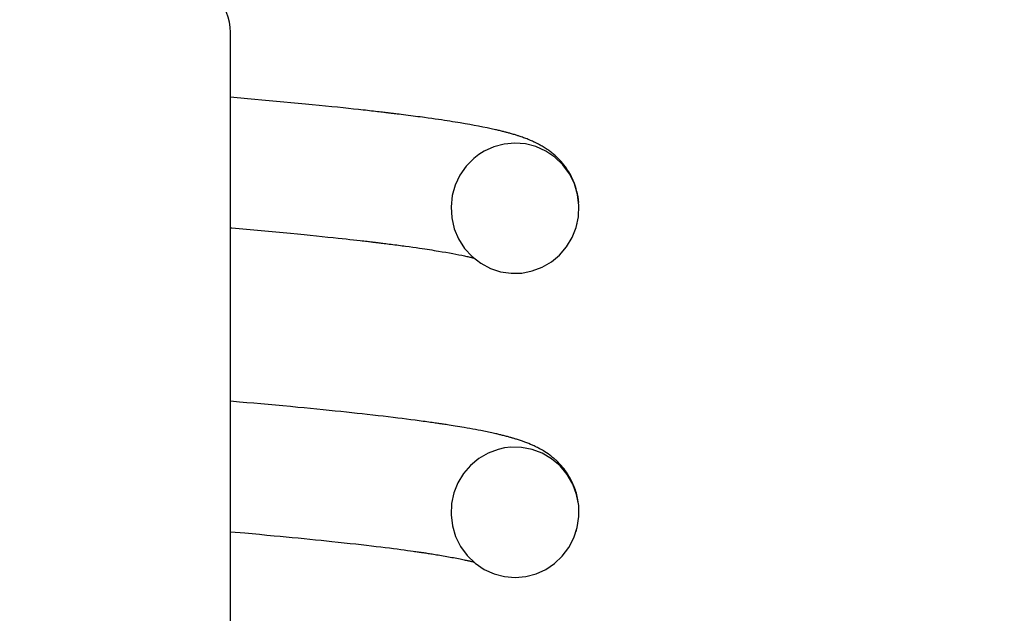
# Model space of a CAD drawing. Extents: x -169 to 2224, y 0 to 2796.
# Tile 274 of 530: x 1603.07 to 1603.675, y 972.925 to 973.29. Entities that reach past the tile are written whole.
import ezdxf

# ---------------------------------------------------------------- set-up
doc = ezdxf.new("R2010")
doc.units = 0
doc.header["$MEASUREMENT"] = 0
doc.header["$PDSIZE"] = 1
doc.layers.get('DEFPOINTS').update_dxf_attribs({"linetype": 'CONTINUOUS'})
doc.layers.add('DIM', color=3, linetype='CONTINUOUS')
doc.layers.add('SPILL-BUCKET', color=1, linetype='CONTINUOUS')
doc.styles.add('SIMPLEX', font='simplex')
doc.dimstyles.new('DIM64', dxfattribs={"dimscale": 64, "dimtxt": 0.09375, "dimasz": 0.09375, "dimexe": 0.0625, "dimexo": 0.0625, "dimgap": 0.046875, "dimtad": 1, "dimdec": 4, "dimzin": 3, "dimdsep": 46, "dimlunit": 4, "dimtxsty": 'SIMPLEX', "dimcen": 0, "dimclrd": 256, "dimclre": 256, "dimclrt": 256, "dimadec": 0, "dimazin": 0, "dimtfac": 1, "dimtdec": 4, "dimtmove": 0, "dimatfit": 3, "dimfxl": 1, "dimfrac": 2, "dimtolj": 1, "dimtzin": 0, "dimarcsym": 0})

# ---------------------------------------------------------------- blocks, each defined once
blk = doc.blocks.new('*D48')
at = {"layer": 'DEFPOINTS', "color": 0, "transparency": 16777216}
for p in [(2031.77254, 978.29596), (1368.54722, 978.01471), (2031.77254, 700.52328)]:
    blk.add_point(p, dxfattribs=at)
at = {"layer": 'DIM', "lineweight": -2, "transparency": 16777216}
for p, q in [((2031.77254, 974.29596), (2031.77254, 696.52328)), ((1368.54722, 974.01471), (1368.54722, 696.52328)), ((1374.54722, 700.52328), (2025.77254, 700.52328))]:
    blk.add_line(p, q, dxfattribs=at)
at = {"layer": 'DIM', "transparency": 16777216}
for points in [[(1374.54722, 701.52328), (1374.54722, 699.52328), (1368.54722, 700.52328)], [(2025.77254, 701.52328), (2025.77254, 699.52328), (2031.77254, 700.52328)]]:
    blk.add_solid(points, dxfattribs=at)
at = {"layer": 'DIM', "transparency": 16777216, "insert": (1700.15988, 708.09471), "char_height": 6, "attachment_point": 5, "style": 'SIMPLEX'}
blk.add_mtext('\\A1;55\'-3 1/4" (F.V. TANK SLAB)', dxfattribs=at)

msp = doc.modelspace()

# ---------------------------------------------------------------- linework, layer by layer
at = {"layer": 'SPILL-BUCKET', "color": 7, "linetype": 'Continuous'}
for p, q in [((1603.19948, 971.7722), (1603.19948, 973.28267)), ((1603.20994, 973.2418), (1603.19948, 973.24271)), ((1603.2144, 973.24141), (1603.20994, 973.2418)), ((1603.21882, 973.24101), (1603.2144, 973.24141)), ((1603.2233, 973.24061), (1603.21882, 973.24101)), ((1603.22774, 973.2402), (1603.2233, 973.24061)), ((1603.23223, 973.23979), (1603.22774, 973.2402)), ((1603.23667, 973.23937), (1603.23223, 973.23979)), ((1603.24113, 973.23895), (1603.23667, 973.23937)), ((1603.24553, 973.23853), (1603.24113, 973.23895)), ((1603.24977, 973.23812), (1603.24553, 973.23853)), ((1603.25396, 973.2377), (1603.24977, 973.23812)), ((1603.25785, 973.23732), (1603.25396, 973.2377)), ((1603.26169, 973.23693), (1603.25785, 973.23732)), ((1603.26524, 973.23656), (1603.26169, 973.23693)), ((1603.26875, 973.2362), (1603.26524, 973.23656)), ((1603.27199, 973.23585), (1603.26875, 973.2362)), ((1603.27519, 973.23551), (1603.27199, 973.23585)), ((1603.27813, 973.23519), (1603.27519, 973.23551)), ((1603.28104, 973.23487), (1603.27813, 973.23519)), ((1603.28238, 973.23472), (1603.28104, 973.23487)), ((1603.28371, 973.23457), (1603.28238, 973.23472)), ((1603.28499, 973.23443), (1603.28371, 973.23457)), ((1603.28626, 973.23429), (1603.28499, 973.23443)), ((1603.28747, 973.23415), (1603.28626, 973.23429)), ((1603.28867, 973.23401), (1603.28747, 973.23415)), ((1603.28981, 973.23388), (1603.28867, 973.23401)), ((1603.29093, 973.23375), (1603.28981, 973.23388)), ((1603.29191, 973.23364), (1603.29093, 973.23375)), ((1603.29288, 973.23353), (1603.29191, 973.23364)), ((1603.29369, 973.23343), (1603.29288, 973.23353)), ((1603.29449, 973.23334), (1603.29369, 973.23343)), ((1603.29513, 973.23326), (1603.29449, 973.23334)), ((1603.29577, 973.23319), (1603.29513, 973.23326)), ((1603.29609, 973.23315), (1603.29577, 973.23319)), ((1603.29642, 973.23311), (1603.29609, 973.23315)), ((1603.29673, 973.23307), (1603.29642, 973.23311)), ((1603.29704, 973.23304), (1603.29673, 973.23307)), ((1603.29748, 973.23298), (1603.29704, 973.23304)), ((1603.29791, 973.23293), (1603.29748, 973.23298)), ((1603.29848, 973.23286), (1603.29791, 973.23293)), ((1603.29904, 973.23279), (1603.29848, 973.23286)), ((1603.29973, 973.23271), (1603.29904, 973.23279)), ((1603.30041, 973.23263), (1603.29973, 973.23271)), ((1603.30122, 973.23253), (1603.30041, 973.23263)), ((1603.30203, 973.23243), (1603.30122, 973.23253)), ((1603.30323, 973.23228), (1603.30203, 973.23243)), ((1603.30443, 973.23213), (1603.30323, 973.23228)), ((1603.30582, 973.23196), (1603.30443, 973.23213)), ((1603.3072, 973.23178), (1603.30582, 973.23196)), ((1603.30874, 973.23159), (1603.3072, 973.23178)), ((1603.31027, 973.23139), (1603.30874, 973.23159)), ((1603.31177, 973.2312), (1603.31027, 973.23139)), ((1603.31326, 973.231), (1603.31177, 973.2312)), ((1603.31469, 973.23081), (1603.31326, 973.231)), ((1603.31611, 973.23062), (1603.31469, 973.23081)), ((1603.31746, 973.23044), (1603.31611, 973.23062)), ((1603.3188, 973.23026), (1603.31746, 973.23044)), ((1603.32106, 973.22994), (1603.3188, 973.23026)), ((1603.32328, 973.22963), (1603.32106, 973.22994)), ((1603.32532, 973.22934), (1603.32328, 973.22963)), ((1603.32733, 973.22905), (1603.32532, 973.22934)), ((1603.32918, 973.22878), (1603.32733, 973.22905)), ((1603.331, 973.22851), (1603.32918, 973.22878)), ((1603.33268, 973.22825), (1603.331, 973.22851)), ((1603.33434, 973.22799), (1603.33268, 973.22825)), ((1603.33598, 973.22773), (1603.33434, 973.22799)), ((1603.33759, 973.22748), (1603.33598, 973.22773)), ((1603.33918, 973.22722), (1603.33759, 973.22748)), ((1603.34075, 973.22696), (1603.33918, 973.22722)), ((1603.34369, 973.22646), (1603.34075, 973.22696)), ((1603.34655, 973.22596), (1603.34369, 973.22646)), ((1603.34933, 973.22546), (1603.34655, 973.22596)), ((1603.35203, 973.22495), (1603.34933, 973.22546)), ((1603.35468, 973.22443), (1603.35203, 973.22495)), ((1603.35725, 973.22391), (1603.35468, 973.22443)), ((1603.35981, 973.22336), (1603.35725, 973.22391)), ((1603.36231, 973.22281), (1603.35981, 973.22336)), ((1603.36296, 973.22266), (1603.36231, 973.22281)), ((1603.3636, 973.22251), (1603.36296, 973.22266)), ((1603.36425, 973.22236), (1603.3636, 973.22251)), ((1603.36489, 973.22221), (1603.36425, 973.22236)), ((1603.36552, 973.22205), (1603.36489, 973.22221)), ((1603.36615, 973.2219), (1603.36552, 973.22205)), ((1603.36672, 973.22176), (1603.36615, 973.2219)), ((1603.36728, 973.22162), (1603.36672, 973.22176)), ((1603.36778, 973.22149), (1603.36728, 973.22162)), ((1603.36829, 973.22136), (1603.36778, 973.22149)), ((1603.36875, 973.22124), (1603.36829, 973.22136)), ((1603.36921, 973.22112), (1603.36875, 973.22124)), ((1603.36966, 973.221), (1603.36921, 973.22112)), ((1603.37011, 973.22088), (1603.36966, 973.221)), ((1603.37062, 973.22074), (1603.37011, 973.22088)), ((1603.37113, 973.2206), (1603.37062, 973.22074)), ((1603.3717, 973.22044), (1603.37113, 973.2206)), ((1603.37227, 973.22028), (1603.3717, 973.22044)), ((1603.37284, 973.22011), (1603.37227, 973.22028)), ((1603.37341, 973.21994), (1603.37284, 973.22011)), ((1603.37402, 973.21976), (1603.37341, 973.21994)), ((1603.37463, 973.21958), (1603.37402, 973.21976)), ((1603.37513, 973.21942), (1603.37463, 973.21958)), ((1603.37563, 973.21926), (1603.37513, 973.21942)), ((1603.37608, 973.21912), (1603.37563, 973.21926)), ((1603.37654, 973.21897), (1603.37608, 973.21912)), ((1603.37705, 973.21881), (1603.37654, 973.21897)), ((1603.37756, 973.21864), (1603.37705, 973.21881)), ((1603.37825, 973.2184), (1603.37756, 973.21864)), ((1603.37894, 973.21816), (1603.37825, 973.2184)), ((1603.37968, 973.2179), (1603.37894, 973.21816)), ((1603.38041, 973.21763), (1603.37968, 973.2179)), ((1603.38112, 973.21736), (1603.38041, 973.21763)), ((1603.38183, 973.21709), (1603.38112, 973.21736)), ((1603.3825, 973.21682), (1603.38183, 973.21709)), ((1603.38318, 973.21654), (1603.3825, 973.21682)), ((1603.38384, 973.21626), (1603.38318, 973.21654)), ((1603.38451, 973.21598), (1603.38384, 973.21626)), ((1603.36144, 973.21231), (1603.35551, 973.20962)), ((1603.36773, 973.21397), (1603.36144, 973.21231)), ((1603.37426, 973.21455), (1603.36773, 973.21397)), ((1603.38079, 973.21403), (1603.37426, 973.21455)), ((1603.38723, 973.21237), (1603.38079, 973.21403)), ((1603.38517, 973.21569), (1603.38451, 973.21598)), ((1603.38585, 973.21538), (1603.38517, 973.21569)), ((1603.38617, 973.21523), (1603.38585, 973.21538)), ((1603.38649, 973.21508), (1603.38617, 973.21523)), ((1603.38683, 973.21492), (1603.38649, 973.21508)), ((1603.38716, 973.21476), (1603.38683, 973.21492)), ((1603.38755, 973.21456), (1603.38716, 973.21476)), ((1603.3933, 973.20964), (1603.38723, 973.21237)), ((1603.38795, 973.21436), (1603.38755, 973.21456)), ((1603.38842, 973.21412), (1603.38795, 973.21436)), ((1603.38889, 973.21388), (1603.38842, 973.21412)), ((1603.38943, 973.21359), (1603.38889, 973.21388)), ((1603.38997, 973.21329), (1603.38943, 973.21359)), ((1603.39057, 973.21296), (1603.38997, 973.21329)), ((1603.39116, 973.21262), (1603.39057, 973.21296)), ((1603.39172, 973.21228), (1603.39116, 973.21262)), ((1603.39229, 973.21193), (1603.39172, 973.21228)), ((1603.39293, 973.21153), (1603.39229, 973.21193)), ((1603.39358, 973.21111), (1603.39293, 973.21153)), ((1603.39415, 973.21072), (1603.39358, 973.21111)), ((1603.39474, 973.21032), (1603.39415, 973.21072)), ((1603.39527, 973.20994), (1603.39474, 973.21032)), ((1603.34913, 973.20518), (1603.34439, 973.20036)), ((1603.35221, 973.20756), (1603.34913, 973.20518)), ((1603.35551, 973.20962), (1603.35221, 973.20756)), ((1603.39891, 973.20584), (1603.3933, 973.20964)), ((1603.3958, 973.20955), (1603.39527, 973.20994)), ((1603.39629, 973.20918), (1603.3958, 973.20955)), ((1603.39679, 973.20879), (1603.39629, 973.20918)), ((1603.3973, 973.20839), (1603.39679, 973.20879)), ((1603.39782, 973.20797), (1603.3973, 973.20839)), ((1603.39835, 973.20752), (1603.39782, 973.20797)), ((1603.39889, 973.20705), (1603.39835, 973.20752)), ((1603.39947, 973.20653), (1603.39889, 973.20705)), ((1603.4038, 973.20114), (1603.39891, 973.20584)), ((1603.40006, 973.20598), (1603.39947, 973.20653)), ((1603.40093, 973.20514), (1603.40006, 973.20598)), ((1603.40179, 973.20426), (1603.40093, 973.20514)), ((1603.40272, 973.20325), (1603.40179, 973.20426)), ((1603.34439, 973.20036), (1603.34053, 973.19483)), ((1603.40363, 973.20221), (1603.40272, 973.20325)), ((1603.40447, 973.20118), (1603.40363, 973.20221)), ((1603.40785, 973.19561), (1603.4038, 973.20114)), ((1603.40529, 973.20011), (1603.40447, 973.20118)), ((1603.40604, 973.19907), (1603.40529, 973.20011)), ((1603.40676, 973.19799), (1603.40604, 973.19907)), ((1603.34053, 973.19483), (1603.33766, 973.18873)), ((1603.40742, 973.19695), (1603.40676, 973.19799)), ((1603.40806, 973.19588), (1603.40742, 973.19695)), ((1603.41091, 973.18948), (1603.40785, 973.19561)), ((1603.40864, 973.19485), (1603.40806, 973.19588)), ((1603.4092, 973.19377), (1603.40864, 973.19485)), ((1603.40973, 973.19267), (1603.4092, 973.19377)), ((1603.41026, 973.19151), (1603.40973, 973.19267)), ((1603.33766, 973.18873), (1603.33583, 973.18224)), ((1603.41075, 973.19033), (1603.41026, 973.19151)), ((1603.41122, 973.18908), (1603.41075, 973.19033)), ((1603.41289, 973.1829), (1603.41091, 973.18948)), ((1603.41166, 973.18779), (1603.41122, 973.18908)), ((1603.41208, 973.18645), (1603.41166, 973.18779)), ((1603.4125, 973.18489), (1603.41208, 973.18645)), ((1603.33583, 973.18224), (1603.3351, 973.17545)), ((1603.41286, 973.18329), (1603.4125, 973.18489)), ((1603.4132, 973.18145), (1603.41286, 973.18329)), ((1603.41373, 973.17609), (1603.41289, 973.1829)), ((1603.41346, 973.17958), (1603.4132, 973.18145)), ((1603.3351, 973.17545), (1603.3355, 973.16863)), ((1603.41343, 973.1693), (1603.41373, 973.17609)), ((1603.41361, 973.17804), (1603.41346, 973.17958)), ((1603.3355, 973.16863), (1603.33706, 973.16193)), ((1603.41201, 973.16266), (1603.41343, 973.1693)), ((1603.19947, 973.16247), (1603.20033, 973.16239)), ((1603.20033, 973.16239), (1603.20485, 973.162)), ((1603.20485, 973.162), (1603.20933, 973.1616)), ((1603.33706, 973.16193), (1603.33972, 973.15559)), ((1603.40954, 973.15644), (1603.41201, 973.16266)), ((1603.41268, 973.16522), (1603.41274, 973.16544)), ((1603.20933, 973.1616), (1603.21386, 973.16119)), ((1603.21386, 973.16119), (1603.21835, 973.16079)), ((1603.21835, 973.16079), (1603.2229, 973.16037)), ((1603.2229, 973.16037), (1603.22739, 973.15995)), ((1603.22739, 973.15995), (1603.23192, 973.15953)), ((1603.23192, 973.15953), (1603.23639, 973.1591)), ((1603.23639, 973.1591), (1603.24058, 973.1587)), ((1603.24058, 973.1587), (1603.24471, 973.15829)), ((1603.24471, 973.15829), (1603.24855, 973.15791)), ((1603.24855, 973.15791), (1603.25234, 973.15753)), ((1603.25234, 973.15753), (1603.25585, 973.15717)), ((1603.25585, 973.15717), (1603.25931, 973.15681)), ((1603.25931, 973.15681), (1603.26251, 973.15647)), ((1603.26251, 973.15647), (1603.26566, 973.15614)), ((1603.26566, 973.15614), (1603.26813, 973.15587)), ((1603.26813, 973.15587), (1603.27058, 973.1556)), ((1603.40609, 973.15072), (1603.40954, 973.15644)), ((1603.27058, 973.1556), (1603.27284, 973.15535)), ((1603.27284, 973.15535), (1603.27509, 973.15511)), ((1603.27509, 973.15511), (1603.27716, 973.15487)), ((1603.27716, 973.15487), (1603.27921, 973.15464)), ((1603.27921, 973.15464), (1603.28034, 973.15451)), ((1603.28034, 973.15451), (1603.28146, 973.15438)), ((1603.28146, 973.15438), (1603.28244, 973.15427)), ((1603.28244, 973.15427), (1603.28342, 973.15415)), ((1603.28342, 973.15415), (1603.28423, 973.15406)), ((1603.28423, 973.15406), (1603.28504, 973.15396)), ((1603.28504, 973.15396), (1603.28568, 973.15389)), ((1603.28568, 973.15389), (1603.28632, 973.15381)), ((1603.28632, 973.15381), (1603.28666, 973.15377)), ((1603.28666, 973.15377), (1603.28698, 973.15373)), ((1603.28698, 973.15373), (1603.28727, 973.1537)), ((1603.28727, 973.1537), (1603.28757, 973.15366)), ((1603.28757, 973.15366), (1603.28796, 973.15362)), ((1603.28796, 973.15362), (1603.28836, 973.15357)), ((1603.28836, 973.15357), (1603.28887, 973.15351)), ((1603.28887, 973.15351), (1603.28939, 973.15344)), ((1603.28939, 973.15344), (1603.29003, 973.15337)), ((1603.29003, 973.15337), (1603.29067, 973.15329)), ((1603.29067, 973.15329), (1603.29143, 973.1532)), ((1603.29143, 973.1532), (1603.29218, 973.15311)), ((1603.29218, 973.15311), (1603.29305, 973.153)), ((1603.29305, 973.153), (1603.29392, 973.15289)), ((1603.29392, 973.15289), (1603.29493, 973.15277)), ((1603.29493, 973.15277), (1603.29593, 973.15264)), ((1603.29593, 973.15264), (1603.29705, 973.1525)), ((1603.29705, 973.1525), (1603.29816, 973.15236)), ((1603.29816, 973.15236), (1603.29935, 973.15221)), ((1603.29935, 973.15221), (1603.30053, 973.15205)), ((1603.30053, 973.15205), (1603.30168, 973.15191)), ((1603.30168, 973.15191), (1603.30281, 973.15176)), ((1603.30281, 973.15176), (1603.30391, 973.15161)), ((1603.30391, 973.15161), (1603.30499, 973.15147)), ((1603.30499, 973.15147), (1603.30604, 973.15133)), ((1603.30604, 973.15133), (1603.30708, 973.15119)), ((1603.30708, 973.15119), (1603.30938, 973.15087)), ((1603.30938, 973.15087), (1603.31162, 973.15056)), ((1603.31162, 973.15056), (1603.31368, 973.15027)), ((1603.31368, 973.15027), (1603.31568, 973.14998)), ((1603.31568, 973.14998), (1603.31732, 973.14974)), ((1603.31732, 973.14974), (1603.31892, 973.1495)), ((1603.33972, 973.15559), (1603.34341, 973.14983)), ((1603.34341, 973.14983), (1603.34801, 973.14477)), ((1603.40181, 973.14573), (1603.40609, 973.15072)), ((1603.31892, 973.1495), (1603.3204, 973.14927)), ((1603.3204, 973.14927), (1603.32185, 973.14905)), ((1603.32185, 973.14905), (1603.32326, 973.14883)), ((1603.32326, 973.14883), (1603.32464, 973.14861)), ((1603.32464, 973.14861), (1603.326, 973.14839)), ((1603.326, 973.14839), (1603.32734, 973.14817)), ((1603.32734, 973.14817), (1603.32966, 973.14779)), ((1603.32966, 973.14779), (1603.33189, 973.1474)), ((1603.33189, 973.1474), (1603.33403, 973.14702)), ((1603.33403, 973.14702), (1603.33608, 973.14664)), ((1603.33608, 973.14664), (1603.33803, 973.14627)), ((1603.33803, 973.14627), (1603.33988, 973.14591)), ((1603.33988, 973.14591), (1603.34168, 973.14554)), ((1603.34168, 973.14554), (1603.34337, 973.14518)), ((1603.34337, 973.14518), (1603.34405, 973.14503)), ((1603.34405, 973.14503), (1603.3447, 973.14489)), ((1603.3447, 973.14489), (1603.34535, 973.14474)), ((1603.34535, 973.14474), (1603.34598, 973.1446)), ((1603.34598, 973.1446), (1603.34659, 973.14445)), ((1603.34659, 973.14445), (1603.34719, 973.14431)), ((1603.34719, 973.14431), (1603.34772, 973.14418)), ((1603.34772, 973.14418), (1603.34823, 973.14405)), ((1603.34801, 973.14477), (1603.35334, 973.14065)), ((1603.34823, 973.14405), (1603.34865, 973.14394)), ((1603.34865, 973.14394), (1603.34906, 973.14384)), ((1603.34906, 973.14384), (1603.34914, 973.14382)), ((1603.39676, 973.14151), (1603.40181, 973.14573)), ((1603.35334, 973.14065), (1603.35929, 973.13749)), ((1603.38505, 973.13591), (1603.39114, 973.13822)), ((1603.39114, 973.13822), (1603.39676, 973.14151)), ((1603.35929, 973.13749), (1603.36557, 973.13544)), ((1603.36557, 973.13544), (1603.37212, 973.13448)), ((1603.37212, 973.13448), (1603.37864, 973.13465)), ((1603.37864, 973.13465), (1603.38505, 973.13591)), ((1603.20511, 973.05529), (1603.19948, 973.05577)), ((1603.20945, 973.05491), (1603.20511, 973.05529)), ((1603.21375, 973.05453), (1603.20945, 973.05491)), ((1603.2182, 973.05413), (1603.21375, 973.05453)), ((1603.22261, 973.05374), (1603.2182, 973.05413)), ((1603.22715, 973.05332), (1603.22261, 973.05374)), ((1603.23165, 973.05291), (1603.22715, 973.05332)), ((1603.23627, 973.05248), (1603.23165, 973.05291)), ((1603.24083, 973.05205), (1603.23627, 973.05248)), ((1603.2448, 973.05167), (1603.24083, 973.05205)), ((1603.24871, 973.05129), (1603.2448, 973.05167)), ((1603.25264, 973.0509), (1603.24871, 973.05129)), ((1603.25651, 973.05052), (1603.25264, 973.0509)), ((1603.26022, 973.05014), (1603.25651, 973.05052)), ((1603.26388, 973.04977), (1603.26022, 973.05014)), ((1603.26737, 973.0494), (1603.26388, 973.04977)), ((1603.27082, 973.04904), (1603.26737, 973.0494)), ((1603.27411, 973.04869), (1603.27082, 973.04904)), ((1603.27735, 973.04834), (1603.27411, 973.04869)), ((1603.28044, 973.048), (1603.27735, 973.04834)), ((1603.28349, 973.04767), (1603.28044, 973.048)), ((1603.28689, 973.04728), (1603.28349, 973.04767)), ((1603.29025, 973.0469), (1603.28689, 973.04728)), ((1603.2934, 973.04653), (1603.29025, 973.0469)), ((1603.2965, 973.04617), (1603.2934, 973.04653)), ((1603.29941, 973.04582), (1603.2965, 973.04617)), ((1603.30228, 973.04546), (1603.29941, 973.04582)), ((1603.30497, 973.04513), (1603.30228, 973.04546)), ((1603.30762, 973.0448), (1603.30497, 973.04513)), ((1603.31036, 973.04444), (1603.30762, 973.0448)), ((1603.31307, 973.04409), (1603.31036, 973.04444)), ((1603.31554, 973.04376), (1603.31307, 973.04409)), ((1603.31797, 973.04344), (1603.31554, 973.04376)), ((1603.31912, 973.04328), (1603.31797, 973.04344)), ((1603.32026, 973.04312), (1603.31912, 973.04328)), ((1603.32135, 973.04297), (1603.32026, 973.04312)), ((1603.32242, 973.04282), (1603.32135, 973.04297)), ((1603.32344, 973.04267), (1603.32242, 973.04282)), ((1603.32446, 973.04253), (1603.32344, 973.04267)), ((1603.32534, 973.0424), (1603.32446, 973.04253)), ((1603.32622, 973.04228), (1603.32534, 973.0424)), ((1603.32695, 973.04217), (1603.32622, 973.04228)), ((1603.32767, 973.04206), (1603.32695, 973.04217)), ((1603.32817, 973.04199), (1603.32767, 973.04206)), ((1603.32866, 973.04192), (1603.32817, 973.04199)), ((1603.32926, 973.04183), (1603.32866, 973.04192)), ((1603.32985, 973.04174), (1603.32926, 973.04183)), ((1603.33054, 973.04164), (1603.32985, 973.04174)), ((1603.33123, 973.04154), (1603.33054, 973.04164)), ((1603.33203, 973.04141), (1603.33123, 973.04154)), ((1603.33281, 973.04129), (1603.33203, 973.04141)), ((1603.33396, 973.04112), (1603.33281, 973.04129)), ((1603.33509, 973.04094), (1603.33396, 973.04112)), ((1603.33638, 973.04073), (1603.33509, 973.04094)), ((1603.33766, 973.04053), (1603.33638, 973.04073)), ((1603.33905, 973.0403), (1603.33766, 973.04053)), ((1603.34042, 973.04008), (1603.33905, 973.0403)), ((1603.3418, 973.03985), (1603.34042, 973.04008)), ((1603.34315, 973.03962), (1603.3418, 973.03985)), ((1603.34494, 973.03931), (1603.34315, 973.03962)), ((1603.3467, 973.039), (1603.34494, 973.03931)), ((1603.34843, 973.03869), (1603.3467, 973.039)), ((1603.35014, 973.03837), (1603.34843, 973.03869)), ((1603.35182, 973.03806), (1603.35014, 973.03837)), ((1603.35347, 973.03773), (1603.35182, 973.03806)), ((1603.3544, 973.03755), (1603.35347, 973.03773)), ((1603.35532, 973.03737), (1603.3544, 973.03755)), ((1603.35627, 973.03717), (1603.35532, 973.03737)), ((1603.35722, 973.03698), (1603.35627, 973.03717)), ((1603.35819, 973.03677), (1603.35722, 973.03698)), ((1603.35916, 973.03657), (1603.35819, 973.03677)), ((1603.36007, 973.03637), (1603.35916, 973.03657)), ((1603.36097, 973.03617), (1603.36007, 973.03637)), ((1603.36176, 973.036), (1603.36097, 973.03617)), ((1603.36254, 973.03582), (1603.36176, 973.036)), ((1603.36322, 973.03566), (1603.36254, 973.03582)), ((1603.3639, 973.03551), (1603.36322, 973.03566)), ((1603.36448, 973.03537), (1603.3639, 973.03551)), ((1603.36506, 973.03523), (1603.36448, 973.03537)), ((1603.36559, 973.0351), (1603.36506, 973.03523)), ((1603.36611, 973.03497), (1603.36559, 973.0351)), ((1603.36669, 973.03483), (1603.36611, 973.03497)), ((1603.36727, 973.03468), (1603.36669, 973.03483)), ((1603.3679, 973.03452), (1603.36727, 973.03468)), ((1603.36853, 973.03436), (1603.3679, 973.03452)), ((1603.36917, 973.03419), (1603.36853, 973.03436)), ((1603.36981, 973.03402), (1603.36917, 973.03419)), ((1603.37036, 973.03387), (1603.36981, 973.03402)), ((1603.37091, 973.03372), (1603.37036, 973.03387)), ((1603.37134, 973.0336), (1603.37091, 973.03372)), ((1603.37177, 973.03348), (1603.37134, 973.0336)), ((1603.37215, 973.03338), (1603.37177, 973.03348)), ((1603.37252, 973.03327), (1603.37215, 973.03338)), ((1603.37293, 973.03315), (1603.37252, 973.03327)), ((1603.37335, 973.03303), (1603.37293, 973.03315)), ((1603.37383, 973.03288), (1603.37335, 973.03303)), ((1603.37431, 973.03274), (1603.37383, 973.03288)), ((1603.37486, 973.03257), (1603.37431, 973.03274)), ((1603.3754, 973.0324), (1603.37486, 973.03257)), ((1603.37599, 973.03221), (1603.3754, 973.0324)), ((1603.37659, 973.03202), (1603.37599, 973.03221)), ((1603.37718, 973.03183), (1603.37659, 973.03202)), ((1603.37777, 973.03163), (1603.37718, 973.03183)), ((1603.37908, 973.03117), (1603.37777, 973.03163)), ((1603.3804, 973.0307), (1603.37908, 973.03117)), ((1603.38162, 973.03023), (1603.3804, 973.0307)), ((1603.38285, 973.02974), (1603.38162, 973.03023)), ((1603.38398, 973.02927), (1603.38285, 973.02974)), ((1603.38513, 973.02877), (1603.38398, 973.02927)), ((1603.38566, 973.02853), (1603.38513, 973.02877)), ((1603.35789, 973.02391), (1603.35218, 973.0206)), ((1603.36408, 973.02621), (1603.35789, 973.02391)), ((1603.36793, 973.02707), (1603.36408, 973.02621)), ((1603.37184, 973.02753), (1603.36793, 973.02707)), ((1603.37842, 973.02741), (1603.37184, 973.02753)), ((1603.38489, 973.02618), (1603.37842, 973.02741)), ((1603.39115, 973.02381), (1603.38489, 973.02618)), ((1603.38618, 973.02829), (1603.38566, 973.02853)), ((1603.3867, 973.02805), (1603.38618, 973.02829)), ((1603.38721, 973.0278), (1603.3867, 973.02805)), ((1603.38771, 973.02755), (1603.38721, 973.0278)), ((1603.38822, 973.02729), (1603.38771, 973.02755)), ((1603.38876, 973.02701), (1603.38822, 973.02729)), ((1603.38931, 973.02672), (1603.38876, 973.02701)), ((1603.38992, 973.02639), (1603.38931, 973.02672)), ((1603.39054, 973.02604), (1603.38992, 973.02639)), ((1603.39123, 973.02564), (1603.39054, 973.02604)), ((1603.39692, 973.02042), (1603.39115, 973.02381)), ((1603.39194, 973.02521), (1603.39123, 973.02564)), ((1603.39283, 973.02466), (1603.39194, 973.02521)), ((1603.39375, 973.02406), (1603.39283, 973.02466)), ((1603.39477, 973.02336), (1603.39375, 973.02406)), ((1603.39579, 973.02262), (1603.39477, 973.02336)), ((1603.39639, 973.02217), (1603.39579, 973.02262)), ((1603.35218, 973.0206), (1603.34711, 973.01638)), ((1603.397, 973.02169), (1603.39639, 973.02217)), ((1603.40211, 973.01602), (1603.39692, 973.02042)), ((1603.39751, 973.02129), (1603.397, 973.02169)), ((1603.39802, 973.02087), (1603.39751, 973.02129)), ((1603.39843, 973.02052), (1603.39802, 973.02087)), ((1603.39885, 973.02015), (1603.39843, 973.02052)), ((1603.39923, 973.01982), (1603.39885, 973.02015)), ((1603.39962, 973.01946), (1603.39923, 973.01982)), ((1603.40067, 973.01847), (1603.39962, 973.01946)), ((1603.40172, 973.0174), (1603.40067, 973.01847)), ((1603.40274, 973.0163), (1603.40172, 973.0174)), ((1603.3428, 973.01138), (1603.33934, 973.00567)), ((1603.34711, 973.01638), (1603.3428, 973.01138)), ((1603.40647, 973.01079), (1603.40211, 973.01602)), ((1603.40373, 973.01515), (1603.40274, 973.0163)), ((1603.40453, 973.01417), (1603.40373, 973.01515)), ((1603.4053, 973.01316), (1603.40453, 973.01417)), ((1603.40603, 973.01215), (1603.4053, 973.01316)), ((1603.40675, 973.01109), (1603.40603, 973.01215)), ((1603.40991, 973.00485), (1603.40647, 973.01079)), ((1603.40756, 973.0098), (1603.40675, 973.01109)), ((1603.33934, 973.00567), (1603.33686, 972.99946)), ((1603.40836, 973.00842), (1603.40756, 973.0098)), ((1603.40922, 973.00679), (1603.40836, 973.00842)), ((1603.41003, 973.00508), (1603.40922, 973.00679)), ((1603.41229, 972.99841), (1603.40991, 973.00485)), ((1603.41044, 973.00415), (1603.41003, 973.00508)), ((1603.33686, 972.99946), (1603.33543, 972.99282)), ((1603.41083, 973.00318), (1603.41044, 973.00415)), ((1603.41119, 973.00222), (1603.41083, 973.00318)), ((1603.41154, 973.00123), (1603.41119, 973.00222)), ((1603.41185, 973.00026), (1603.41154, 973.00123)), ((1603.41215, 972.99926), (1603.41185, 973.00026)), ((1603.41243, 972.99821), (1603.41215, 972.99926)), ((1603.41355, 972.99168), (1603.41229, 972.99841)), ((1603.33543, 972.99282), (1603.33511, 972.98603)), ((1603.41269, 972.99715), (1603.41243, 972.99821)), ((1603.41291, 972.99614), (1603.41269, 972.99715)), ((1603.4131, 972.99512), (1603.41291, 972.99614)), ((1603.41329, 972.99395), (1603.4131, 972.99512)), ((1603.41345, 972.99277), (1603.41329, 972.99395)), ((1603.41355, 972.99186), (1603.41345, 972.99277)), ((1603.41367, 972.98483), (1603.41355, 972.99168)), ((1603.33511, 972.98603), (1603.33594, 972.97921)), ((1603.41266, 972.97814), (1603.41367, 972.98483)), ((1603.19947, 972.97553), (1603.20821, 972.97477)), ((1603.20821, 972.97477), (1603.21274, 972.97436)), ((1603.21274, 972.97436), (1603.21722, 972.97396)), ((1603.33594, 972.97921), (1603.3379, 972.97263)), ((1603.41056, 972.97171), (1603.41266, 972.97814)), ((1603.41191, 972.97541), (1603.41203, 972.97583)), ((1603.41203, 972.97583), (1603.41216, 972.97629)), ((1603.41216, 972.97629), (1603.4123, 972.97681)), ((1603.21722, 972.97396), (1603.22184, 972.97353)), ((1603.22184, 972.97353), (1603.2264, 972.97311)), ((1603.2264, 972.97311), (1603.23007, 972.97277)), ((1603.23007, 972.97277), (1603.23371, 972.97242)), ((1603.23371, 972.97242), (1603.23741, 972.97207)), ((1603.23741, 972.97207), (1603.24107, 972.97171)), ((1603.24107, 972.97171), (1603.24473, 972.97135)), ((1603.24473, 972.97135), (1603.24834, 972.97099)), ((1603.24834, 972.97099), (1603.25181, 972.97064)), ((1603.25181, 972.97064), (1603.25522, 972.9703)), ((1603.25522, 972.9703), (1603.25848, 972.96996)), ((1603.25848, 972.96996), (1603.2617, 972.96962)), ((1603.2617, 972.96962), (1603.26559, 972.96921)), ((1603.26559, 972.96921), (1603.26941, 972.9688)), ((1603.26941, 972.9688), (1603.273, 972.9684)), ((1603.273, 972.9684), (1603.27653, 972.96801)), ((1603.3379, 972.97263), (1603.34095, 972.96648)), ((1603.40747, 972.96582), (1603.41056, 972.97171)), ((1603.27653, 972.96801), (1603.27984, 972.96763)), ((1603.27984, 972.96763), (1603.28309, 972.96726)), ((1603.28309, 972.96726), (1603.28613, 972.9669)), ((1603.28613, 972.9669), (1603.28913, 972.96654)), ((1603.28913, 972.96654), (1603.29192, 972.9662)), ((1603.29192, 972.9662), (1603.29466, 972.96586)), ((1603.29466, 972.96586), (1603.29717, 972.96555)), ((1603.29717, 972.96555), (1603.29964, 972.96524)), ((1603.29964, 972.96524), (1603.30192, 972.96494)), ((1603.30192, 972.96494), (1603.30416, 972.96464)), ((1603.30416, 972.96464), (1603.30621, 972.96437)), ((1603.30621, 972.96437), (1603.30822, 972.9641)), ((1603.30822, 972.9641), (1603.31006, 972.96384)), ((1603.31006, 972.96384), (1603.31186, 972.96359)), ((1603.31186, 972.96359), (1603.31266, 972.96348)), ((1603.31266, 972.96348), (1603.31345, 972.96337)), ((1603.31345, 972.96337), (1603.31415, 972.96326)), ((1603.31415, 972.96326), (1603.31484, 972.96316)), ((1603.31484, 972.96316), (1603.31543, 972.96308)), ((1603.31543, 972.96308), (1603.31601, 972.963)), ((1603.31601, 972.963), (1603.31651, 972.96292)), ((1603.31651, 972.96292), (1603.31701, 972.96285)), ((1603.31701, 972.96285), (1603.31758, 972.96276)), ((1603.31758, 972.96276), (1603.31815, 972.96268)), ((1603.31815, 972.96268), (1603.31883, 972.96258)), ((1603.31883, 972.96258), (1603.3195, 972.96248)), ((1603.3195, 972.96248), (1603.32022, 972.96237)), ((1603.32022, 972.96237), (1603.32094, 972.96226)), ((1603.32094, 972.96226), (1603.32175, 972.96213)), ((1603.32175, 972.96213), (1603.32255, 972.96201)), ((1603.32255, 972.96201), (1603.32344, 972.96187)), ((1603.34095, 972.96648), (1603.345, 972.96094)), ((1603.40346, 972.96052), (1603.40747, 972.96582)), ((1603.32344, 972.96187), (1603.32432, 972.96173)), ((1603.32432, 972.96173), (1603.32527, 972.96158)), ((1603.32527, 972.96158), (1603.32622, 972.96142)), ((1603.32622, 972.96142), (1603.3272, 972.96126)), ((1603.3272, 972.96126), (1603.32817, 972.9611)), ((1603.32817, 972.9611), (1603.32926, 972.96092)), ((1603.32926, 972.96092), (1603.33033, 972.96074)), ((1603.33033, 972.96074), (1603.33141, 972.96055)), ((1603.33141, 972.96055), (1603.33248, 972.96036)), ((1603.33248, 972.96036), (1603.33355, 972.96017)), ((1603.33355, 972.96017), (1603.33459, 972.95998)), ((1603.33459, 972.95998), (1603.33565, 972.95979)), ((1603.33565, 972.95979), (1603.33668, 972.9596)), ((1603.33668, 972.9596), (1603.33771, 972.9594)), ((1603.33771, 972.9594), (1603.33872, 972.95921)), ((1603.33872, 972.95921), (1603.3397, 972.95901)), ((1603.3397, 972.95901), (1603.34065, 972.95882)), ((1603.34065, 972.95882), (1603.34151, 972.95864)), ((1603.34151, 972.95864), (1603.34234, 972.95847)), ((1603.34234, 972.95847), (1603.34309, 972.95831)), ((1603.34309, 972.95831), (1603.34381, 972.95815)), ((1603.34381, 972.95815), (1603.34436, 972.95803)), ((1603.34436, 972.95803), (1603.3449, 972.95791)), ((1603.3449, 972.95791), (1603.3454, 972.95779)), ((1603.345, 972.96094), (1603.34987, 972.95623)), ((1603.3454, 972.95779), (1603.34589, 972.95768)), ((1603.34589, 972.95768), (1603.34633, 972.95758)), ((1603.34633, 972.95758), (1603.34677, 972.95748)), ((1603.34677, 972.95748), (1603.34722, 972.95737)), ((1603.34722, 972.95737), (1603.34766, 972.95726)), ((1603.34766, 972.95726), (1603.34813, 972.95714)), ((1603.34813, 972.95714), (1603.34858, 972.95703)), ((1603.34858, 972.95703), (1603.34913, 972.95688)), ((1603.34987, 972.95623), (1603.35547, 972.95242)), ((1603.39326, 972.95237), (1603.39869, 972.95603)), ((1603.39869, 972.95603), (1603.40346, 972.96052)), ((1603.35547, 972.95242), (1603.36154, 972.94969)), ((1603.38732, 972.9497), (1603.39326, 972.95237)), ((1603.36154, 972.94969), (1603.36797, 972.94802)), ((1603.36797, 972.94802), (1603.3745, 972.94748)), ((1603.3745, 972.94748), (1603.38102, 972.94805)), ((1603.38102, 972.94805), (1603.38732, 972.9497))]:
    msp.add_line(p, q, dxfattribs=at)
msp.add_arc((1603.16825, 973.28267), 0.03123, 0, 90, dxfattribs=at)

# ---------------------------------------------------------------- dimensions: what is measured, and where the dimension line sits
at = {"layer": 'DIM'}
dim = msp.add_linear_dim(base=(2031.77254, 700.52328), p1=(1368.54722, 978.01471), p2=(2031.77254, 978.29596), angle=0, text='<> (F.V. TANK SLAB)', dimstyle='DIM64', dxfattribs=at)
dim.commit()
dim.dimension.update_dxf_attribs({"geometry": '*D48', "text_midpoint": (1700.15988, 708.09471)})

doc.saveas('drawing.dxf')
